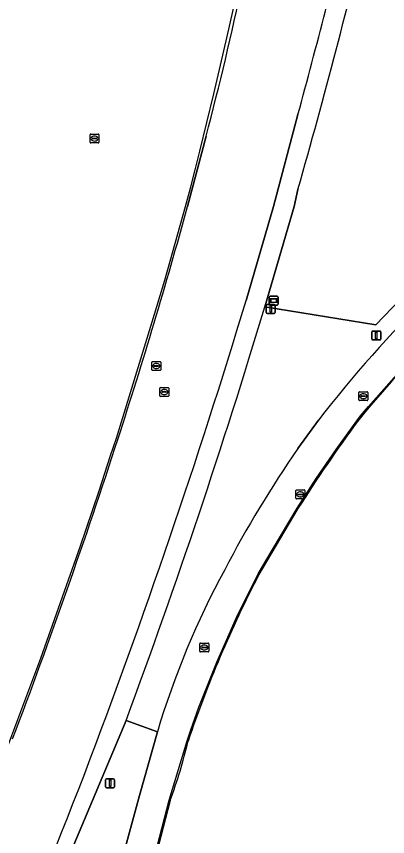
# Model space of a CAD drawing. Extents: x 155018 to 156648, y 383979 to 385733.
# Drawn here: x 155968.4 to 156010, y 384429.4 to 384521.3 of the extents above; entities that cross this region are included whole.
import ezdxf

# ---------------------------------------------------------------- set-up
doc = ezdxf.new("R2010")
doc.units = 0
for name, color, linetype in [('IMGEO_Berm_groen', 7, 'Continuous'), ('IMGEO_Erf', 7, 'Continuous'), ('IMGEO_Groenvoorziening', 7, 'Continuous'), ('IMGEO_Lichtmast', 7, 'Continuous'), ('IMGEO_Lijnafwatering', 7, 'Continuous'), ('IMGEO_Rijbaan_lokaal_gesloten', 7, 'Continuous'), ('IMGEO_Rijbaan_regionaal_gesloten', 7, 'Continuous'), ('IMGEO_Rioolput', 7, 'Continuous'), ('IMGEO_Wegwijzer', 7, 'Continuous')]:
    doc.layers.add(name, color=color, linetype=linetype)

msp = doc.modelspace()

# ---------------------------------------------------------------- linework, layer by layer
at = {"layer": 'IMGEO_Berm_groen'}
for points in [[(156070.109, 384518.44), (156066.777, 384518.735), (156063.599, 384518.793), (156062.416, 384518.736), (156058.927, 384518.44), (156056.731, 384518.084), (156052.462, 384517.196), (156049.042, 384516.377), (156045.487, 384515.143), (156042.379, 384513.865), (156039.186, 384512.373), (156035.578, 384510.391), (156031.892, 384507.904), (156027.412, 384504.369), (156022.713, 384500.243), (156013.372, 384491.569), (156008.714, 384486.727), (155996.297, 384488.759)], [(156000, 384510.297), (155997.273, 384500), (155994.187, 384489.467)], [(155996.297, 384488.759), (155999.589, 384499.999), (156000, 384501.896)], [(156000, 384472.873), (156002.302, 384476.072)], [(155933.067, 384343.869), (155927.821, 384334.493), (155919.212, 384319.557), (155916.895, 384315.729), (155917.111, 384315.566), (155916.712, 384314.868), (155917.359, 384314.042), (155919.466, 384315.317), (155934.67, 384343.021), (155955.765, 384383.112), (155980.733, 384442.411)], [(155973.277, 384400.649), (155975.664, 384409.534), (155978.783, 384421.265), (155982.25, 384433.99), (155984.253, 384441.128), (155980.733, 384442.411), (155955.765, 384383.112), (155934.67, 384343.021), (155919.466, 384315.317)], [(155980.733, 384442.411), (155984.253, 384441.128)]]:
    msp.add_lwpolyline(points, dxfattribs=at)
for centre, radius, start, end in [((155293.01, 384703.304), 732.862, 344.73043, 346.61472), ((155267.32, 384710.509), 761.8, 344.106991, 346.54957), ((156115.004, 384388.733), 142.583, 134.66497, 142.22587), ((155233.628, 384719.34), 794.539, 339.144031, 343.182998), ((155258.687, 384710.667), 770.267, 339.618885, 343.256254), ((155258.687, 384710.667), 770.267, 339.618885, 343.256254), ((156101.228, 384402.458), 123.31, 145.17724, 152.55203), ((156073.961, 384414.522), 93.57, 151.41123, 163.48031), ((155206.44, 384733.639), 825.044, 334.941754, 338.888283)]:
    msp.add_arc(centre, radius, start, end, dxfattribs=at)
at = {"layer": 'IMGEO_Erf'}
for points in [[(155987.62, 384500), (155989.712, 384507.876)], [(155999.999, 384466.14), (155995.632, 384458.773)], [(155985.674, 384433.426), (155981.015, 384415.441), (155976.202, 384397.498), (155974.668, 384390.026)]]:
    msp.add_lwpolyline(points, dxfattribs=at)
for centre, radius, start, end in [((155611.07, 384607.152), 391.44, 345.30829, 350.50445), ((155438.387, 384650.164), 569.391, 341.97656, 344.70865), ((156116.737, 384385.897), 142.187, 133.14607, 140.71724), ((156151.866, 384369.589), 179.96, 143.78127, 147.55343), ((155298.361, 384694.437), 716.246, 339.220185, 342.074521), ((156114.129, 384397.383), 133.455, 152.61265, 161.34558), ((155934.44, 384452.56), 54.691, 339.52142, 346.79865)]:
    msp.add_arc(centre, radius, start, end, dxfattribs=at)
at = {"layer": 'IMGEO_Groenvoorziening'}
msp.add_lwpolyline([(156000, 384501.896), (155999.589, 384499.999), (155996.297, 384488.759), (156008.714, 384486.727), (156013.372, 384491.569), (156022.713, 384500.243), (156027.412, 384504.369), (156031.892, 384507.904)], dxfattribs=at)
msp.add_arc((155267.32, 384710.509), 761.8, 344.106991, 346.54957, dxfattribs=at)
at = {"layer": 'IMGEO_Lichtmast'}
for p, q in [((155996.456, 384488.124), (155996.456, 384488.924)), ((155996.456, 384488.924), (155996.456, 384488.124)), ((155996.556, 384489.024), (155997.346, 384489.024)), ((155997.346, 384489.024), (155996.556, 384489.024)), ((155997.446, 384488.924), (155997.446, 384488.124)), ((155997.446, 384488.124), (155997.446, 384488.924)), ((155997.346, 384488.024), (155996.556, 384488.024)), ((155996.556, 384488.024), (155997.346, 384488.024)), ((156008.283, 384485.145), (156008.283, 384485.945)), ((156008.283, 384485.945), (156008.283, 384485.145)), ((156008.383, 384486.045), (156009.173, 384486.045)), ((156009.173, 384486.045), (156008.383, 384486.045)), ((156009.273, 384485.945), (156009.273, 384485.145)), ((156009.273, 384485.145), (156009.273, 384485.945)), ((156009.173, 384485.045), (156008.383, 384485.045)), ((156008.383, 384485.045), (156009.173, 384485.045)), ((155978.447, 384434.959), (155978.447, 384435.759)), ((155978.447, 384435.759), (155978.447, 384434.959)), ((155978.547, 384435.859), (155979.337, 384435.859)), ((155979.337, 384435.859), (155978.547, 384435.859)), ((155979.437, 384435.759), (155979.437, 384434.959)), ((155979.437, 384434.959), (155979.437, 384435.759)), ((155979.337, 384434.859), (155978.547, 384434.859)), ((155978.547, 384434.859), (155979.337, 384434.859))]:
    msp.add_line(p, q, dxfattribs=at)
for points in [[(155996.876, 384488.899), (155997.026, 384488.899), (155997.026, 384488.149), (155996.876, 384488.149), (155996.876, 384488.899)], [(156008.703, 384485.92), (156008.853, 384485.92), (156008.853, 384485.17), (156008.703, 384485.17), (156008.703, 384485.92)], [(155978.867, 384435.734), (155979.017, 384435.734), (155979.017, 384434.984), (155978.867, 384434.984), (155978.867, 384435.734)]]:
    msp.add_lwpolyline(points, dxfattribs=at)
for centre, start, end in [((155996.556, 384488.924), 90, 180), ((155996.556, 384488.924), 90, 180), ((155997.346, 384488.924), 0, 90), ((155997.346, 384488.924), 360, 90), ((155996.556, 384488.124), 180, 270), ((155996.556, 384488.124), 180, 270), ((155997.346, 384488.124), 270, 0), ((155997.346, 384488.124), 270, 0), ((156008.383, 384485.945), 90, 180), ((156008.383, 384485.945), 90, 180), ((156009.173, 384485.945), 0, 90), ((156009.173, 384485.945), 360, 90), ((156008.383, 384485.145), 180, 270), ((156008.383, 384485.145), 180, 270), ((156009.173, 384485.145), 270, 0), ((156009.173, 384485.145), 270, 0), ((155978.547, 384435.759), 90, 180), ((155978.547, 384435.759), 90, 180), ((155979.337, 384435.759), 0, 90), ((155979.337, 384435.759), 360, 90), ((155978.547, 384434.959), 180, 270), ((155978.547, 384434.959), 180, 270), ((155979.337, 384434.959), 270, 0), ((155979.337, 384434.959), 270, 0)]:
    msp.add_arc(centre, 0.1, start, end, dxfattribs=at)
at = {"layer": 'IMGEO_Lijnafwatering'}
for points in [[(155989.003, 384506.187), (155990.581, 384512.613), (155992.086, 384519.057), (155993.52, 384525.516)], [(155983.652, 384487.075), (155985.09, 384491.753), (155987.412, 384500), (155987.95, 384502.061), (155988.48, 384504.123), (155989.003, 384506.187)], [(156007.914, 384477.596), (156011.589, 384481.789), (156015.427, 384485.834), (156019.42, 384489.726), (156021.406, 384491.569)], [(155977.706, 384468.137), (155978.359, 384470.107), (155979.006, 384472.079), (155979.648, 384474.053), (155983.652, 384487.075)], [(155997.094, 384461.474), (155999.896, 384466.202), (156002.054, 384469.516), (156004.285, 384472.782), (156006.587, 384475.998), (156007.027, 384476.533), (156007.469, 384477.066), (156007.914, 384477.596)], [(155971.172, 384449.393), (155973.407, 384455.621), (155975.585, 384461.869), (155977.706, 384468.137)], [(155988.906, 384443.875), (155990.909, 384448.95), (155993.118, 384453.939), (155995.529, 384458.834), (155997.094, 384461.474)], [(155964.06, 384430.862), (155965.331, 384434.035), (155966.587, 384437.215), (155967.828, 384440.401), (155968.956, 384443.393), (155970.07, 384446.391), (155971.172, 384449.393)], [(155983.428, 384425.236), (155985.557, 384433.456), (155987.571, 384440.109), (155988.003, 384441.369), (155988.448, 384442.624), (155988.906, 384443.875)]]:
    msp.add_lwpolyline(points, dxfattribs=at)
at = {"layer": 'IMGEO_Rijbaan_lokaal_gesloten'}
for points in [[(156002.302, 384476.072), (156000, 384472.873)], [(155995.632, 384458.773), (155999.999, 384466.14)], [(155984.253, 384441.128), (155982.25, 384433.99), (155978.783, 384421.265), (155975.664, 384409.534), (155973.277, 384400.649)], [(155974.668, 384390.026), (155976.202, 384397.498), (155981.015, 384415.441), (155985.674, 384433.426)]]:
    msp.add_lwpolyline(points, dxfattribs=at)
for centre, radius, start, end in [((156115.004, 384388.733), 142.583, 134.66497, 142.22587), ((156116.737, 384385.897), 142.187, 133.14607, 140.71724), ((156151.866, 384369.589), 179.96, 143.78127, 147.55343), ((156101.228, 384402.458), 123.31, 145.17724, 152.55203), ((156073.961, 384414.522), 93.57, 151.41123, 163.48031), ((156114.129, 384397.383), 133.455, 152.61265, 161.34558), ((155934.44, 384452.56), 54.691, 339.52142, 346.79865)]:
    msp.add_arc(centre, radius, start, end, dxfattribs=at)
at = {"layer": 'IMGEO_Rijbaan_regionaal_gesloten'}
for points in [[(155994.187, 384489.467), (155997.273, 384500), (156000, 384510.297)], [(155989.712, 384507.876), (155987.62, 384500)]]:
    msp.add_lwpolyline(points, dxfattribs=at)
for centre, radius, start, end in [((155611.07, 384607.152), 391.44, 345.30829, 350.50445), ((155293.01, 384703.304), 732.862, 344.73043, 346.61472), ((155438.387, 384650.164), 569.391, 341.97656, 344.70865), ((155233.628, 384719.34), 794.539, 339.144031, 343.182998), ((155298.361, 384694.437), 716.246, 339.220185, 342.074521), ((155206.44, 384733.639), 825.044, 334.941754, 338.888283)]:
    msp.add_arc(centre, radius, start, end, dxfattribs=at)
at = {"layer": 'IMGEO_Rioolput'}
for p, q in [((155976.699, 384507.196), (155976.699, 384508.048)), ((155976.774, 384508.122), (155977.626, 384508.122)), ((155977.187, 384507.902), (155977.212, 384507.902)), ((155977.7, 384508.048), (155977.7, 384507.196)), ((155977.626, 384507.122), (155976.774, 384507.122)), ((155976.958, 384507.616), (155976.958, 384507.628)), ((155977.396, 384507.579), (155976.998, 384507.579)), ((155977.001, 384507.665), (155977.399, 384507.665)), ((155977.21, 384507.342), (155977.185, 384507.342)), ((155977.442, 384507.628), (155977.442, 384507.616)), ((155983.624, 384481.702), (155983.624, 384482.554)), ((155983.699, 384482.628), (155984.551, 384482.628)), ((155983.926, 384482.171), (155984.324, 384482.171)), ((155984.112, 384482.408), (155984.137, 384482.408)), ((155984.625, 384482.554), (155984.625, 384481.702)), ((155984.551, 384481.628), (155983.699, 384481.628)), ((155983.883, 384482.122), (155983.883, 384482.134)), ((155984.321, 384482.085), (155983.923, 384482.085)), ((155984.135, 384481.848), (155984.11, 384481.848)), ((155984.367, 384482.134), (155984.367, 384482.122)), ((155984.514, 384478.794), (155984.514, 384479.646)), ((155984.589, 384479.72), (155985.441, 384479.72)), ((155985.002, 384479.5), (155985.027, 384479.5)), ((155985.515, 384479.646), (155985.515, 384478.794)), ((155985.441, 384478.72), (155984.589, 384478.72)), ((155984.773, 384479.214), (155984.773, 384479.226)), ((155985.211, 384479.177), (155984.813, 384479.177)), ((155984.816, 384479.263), (155985.214, 384479.263)), ((155985.025, 384478.94), (155985, 384478.94)), ((155985.257, 384479.226), (155985.257, 384479.214)), ((156006.823, 384478.317), (156006.823, 384479.169)), ((156006.898, 384479.243), (156007.75, 384479.243)), ((156007.082, 384478.737), (156007.082, 384478.749)), ((156007.52, 384478.7), (156007.122, 384478.7)), ((156007.125, 384478.786), (156007.523, 384478.786)), ((156007.311, 384479.023), (156007.336, 384479.023)), ((156007.566, 384478.749), (156007.566, 384478.737)), ((156007.824, 384479.169), (156007.824, 384478.317)), ((156007.75, 384478.243), (156006.898, 384478.243)), ((156007.334, 384478.463), (156007.309, 384478.463)), ((155999.777, 384467.31), (155999.777, 384468.162)), ((155999.852, 384468.236), (156000.704, 384468.236)), ((156000.036, 384467.73), (156000.036, 384467.742)), ((156000.474, 384467.693), (156000.076, 384467.693)), ((156000.079, 384467.779), (156000.477, 384467.779)), ((156000.288, 384467.456), (156000.263, 384467.456)), ((156000.265, 384468.016), (156000.29, 384468.016)), ((156000.52, 384467.742), (156000.52, 384467.73)), ((156000.778, 384468.162), (156000.778, 384467.31)), ((156000.704, 384467.236), (155999.852, 384467.236)), ((155988.997, 384450.153), (155988.997, 384451.005)), ((155989.072, 384451.079), (155989.924, 384451.079)), ((155989.998, 384451.005), (155989.998, 384450.153)), ((155989.924, 384450.079), (155989.072, 384450.079)), ((155989.256, 384450.573), (155989.256, 384450.585)), ((155989.694, 384450.536), (155989.296, 384450.536)), ((155989.299, 384450.622), (155989.697, 384450.622)), ((155989.508, 384450.299), (155989.483, 384450.299)), ((155989.485, 384450.859), (155989.51, 384450.859)), ((155989.74, 384450.585), (155989.74, 384450.573))]:
    msp.add_line(p, q, dxfattribs=at)
for points in [[(155976.699, 384507.196), (155976.699, 384508.048)], [(155976.774, 384508.122), (155977.626, 384508.122)], [(155977.7, 384508.048), (155977.7, 384507.196)], [(155977.626, 384507.122), (155976.774, 384507.122)], [(155983.624, 384481.702), (155983.624, 384482.554)], [(155983.699, 384482.628), (155984.551, 384482.628)], [(155984.625, 384482.554), (155984.625, 384481.702)], [(155984.551, 384481.628), (155983.699, 384481.628)], [(155984.514, 384478.794), (155984.514, 384479.646)], [(155984.589, 384479.72), (155985.441, 384479.72)], [(155985.515, 384479.646), (155985.515, 384478.794)], [(155985.441, 384478.72), (155984.589, 384478.72)], [(156006.823, 384478.317), (156006.823, 384479.169)], [(156006.898, 384479.243), (156007.75, 384479.243)], [(156007.824, 384479.169), (156007.824, 384478.317)], [(156007.75, 384478.243), (156006.898, 384478.243)], [(155999.777, 384467.31), (155999.777, 384468.162)], [(155999.852, 384468.236), (156000.704, 384468.236)], [(156000.778, 384468.162), (156000.778, 384467.31)], [(156000.704, 384467.236), (155999.852, 384467.236)], [(155988.997, 384450.153), (155988.997, 384451.005)], [(155989.072, 384451.079), (155989.924, 384451.079)], [(155989.998, 384451.005), (155989.998, 384450.153)], [(155989.924, 384450.079), (155989.072, 384450.079)]]:
    msp.add_lwpolyline(points, dxfattribs=at)
for centre, radius, start, end in [((155976.776, 384508.046), 0.0765, 91.55205, 178.44795), ((155976.776, 384508.046), 0.0765, 91.55205, 178.44795), ((155977.624, 384508.046), 0.0765, 1.55205, 88.44795), ((155977.624, 384508.046), 0.0765, 1.55205, 88.44795), ((155976.776, 384507.198), 0.0765, 181.55205, 268.44795), ((155976.776, 384507.198), 0.0765, 181.55205, 268.44795), ((155976.998, 384507.625), 0.0403, 85.87752, 175.75265), ((155976.995, 384507.615), 0.0366, 178.93798, 274.71019), ((155977.399, 384507.622), 0.043, 264.86636, 352.45326), ((155977.403, 384507.627), 0.0386, 1.73085, 96.63898), ((155977.624, 384507.198), 0.0765, 271.55205, 358.44795), ((155977.624, 384507.198), 0.0765, 271.55205, 358.44795), ((155983.701, 384482.552), 0.0765, 91.55205, 178.44795), ((155983.701, 384482.552), 0.0765, 91.55205, 178.44795), ((155983.923, 384482.131), 0.0403, 85.87752, 175.75265), ((155984.328, 384482.133), 0.0386, 1.73085, 96.63898), ((155984.549, 384482.552), 0.0765, 1.55205, 88.44795), ((155984.549, 384482.552), 0.0765, 1.55205, 88.44795), ((155983.701, 384481.704), 0.0765, 181.55205, 268.44795), ((155983.701, 384481.704), 0.0765, 181.55205, 268.44795), ((155983.92, 384482.121), 0.0366, 178.93798, 274.71019), ((155984.324, 384482.128), 0.043, 264.86636, 352.45326), ((155984.549, 384481.704), 0.0765, 271.55205, 358.44795), ((155984.549, 384481.704), 0.0765, 271.55205, 358.44795), ((155984.591, 384479.644), 0.0765, 91.55205, 178.44795), ((155984.591, 384479.644), 0.0765, 91.55205, 178.44795), ((155985.439, 384479.644), 0.0765, 1.55205, 88.44795), ((155985.439, 384479.644), 0.0765, 1.55205, 88.44795), ((155984.591, 384478.796), 0.0765, 181.55205, 268.44795), ((155984.591, 384478.796), 0.0765, 181.55205, 268.44795), ((155984.813, 384479.223), 0.0403, 85.87752, 175.75265), ((155984.81, 384479.213), 0.0366, 178.93798, 274.71019), ((155985.214, 384479.22), 0.043, 264.86636, 352.45326), ((155985.218, 384479.225), 0.0386, 1.73085, 96.63898), ((155985.439, 384478.796), 0.0765, 271.55205, 358.44795), ((155985.439, 384478.796), 0.0765, 271.55205, 358.44795), ((156006.9, 384479.167), 0.0765, 91.55205, 178.44795), ((156006.9, 384479.167), 0.0765, 91.55205, 178.44795), ((156007.122, 384478.746), 0.0403, 85.87752, 175.75265), ((156007.119, 384478.736), 0.0366, 178.93798, 274.71019), ((156007.523, 384478.743), 0.043, 264.86636, 352.45326), ((156007.527, 384478.748), 0.0386, 1.73085, 96.63898), ((156007.748, 384479.167), 0.0765, 1.55205, 88.44795), ((156007.748, 384479.167), 0.0765, 1.55205, 88.44795), ((156006.9, 384478.319), 0.0765, 181.55205, 268.44795), ((156006.9, 384478.319), 0.0765, 181.55205, 268.44795), ((156007.748, 384478.319), 0.0765, 271.55205, 358.44795), ((156007.748, 384478.319), 0.0765, 271.55205, 358.44795), ((155999.854, 384468.16), 0.0765, 91.55205, 178.44795), ((155999.854, 384468.16), 0.0765, 91.55205, 178.44795), ((156000.076, 384467.739), 0.0403, 85.87752, 175.75265), ((156000.073, 384467.729), 0.0366, 178.93798, 274.71019), ((156000.477, 384467.736), 0.043, 264.86636, 352.45326), ((156000.481, 384467.741), 0.0386, 1.73085, 96.63898), ((156000.702, 384468.16), 0.0765, 1.55205, 88.44795), ((156000.702, 384468.16), 0.0765, 1.55205, 88.44795), ((155999.854, 384467.312), 0.0765, 181.55205, 268.44795), ((155999.854, 384467.312), 0.0765, 181.55205, 268.44795), ((156000.702, 384467.312), 0.0765, 271.55205, 358.44795), ((156000.702, 384467.312), 0.0765, 271.55205, 358.44795), ((155989.074, 384451.003), 0.0765, 91.55205, 178.44795), ((155989.074, 384451.003), 0.0765, 91.55205, 178.44795), ((155989.922, 384451.003), 0.0765, 1.55205, 88.44795), ((155989.922, 384451.003), 0.0765, 1.55205, 88.44795), ((155989.074, 384450.155), 0.0765, 181.55205, 268.44795), ((155989.074, 384450.155), 0.0765, 181.55205, 268.44795), ((155989.296, 384450.582), 0.0403, 85.87752, 175.75265), ((155989.293, 384450.572), 0.0366, 178.93798, 274.71019), ((155989.697, 384450.579), 0.043, 264.86636, 352.45326), ((155989.701, 384450.584), 0.0386, 1.73085, 96.63898), ((155989.922, 384450.155), 0.0765, 271.55205, 358.44795), ((155989.922, 384450.155), 0.0765, 271.55205, 358.44795)]:
    msp.add_arc(centre, radius, start, end, dxfattribs=at)
for centre, major_axis, ratio, start_param, end_param in [((155977.186, 384507.622), (-0.387, 0.002), 0.722429, 4.712389, 7.853982), ((155977.211, 384507.622), (-0.39, 0.002), 0.717154, 1.570796, 4.712389), ((155984.111, 384482.128), (-0.387, 0.002), 0.722429, 4.712389, 7.853982), ((155984.136, 384482.128), (-0.39, 0.002), 0.717154, 1.570796, 4.712389), ((155985.001, 384479.22), (-0.387, 0.002), 0.722429, 4.712389, 7.853982), ((155985.026, 384479.22), (-0.39, 0.002), 0.717154, 1.570796, 4.712389), ((156007.31, 384478.743), (-0.387, 0.002), 0.722429, 4.712389, 7.853982), ((156007.335, 384478.743), (-0.39, 0.002), 0.717154, 1.570796, 4.712389), ((156000.264, 384467.736), (-0.387, 0.002), 0.722429, 4.712389, 7.853982), ((156000.289, 384467.736), (-0.39, 0.002), 0.717154, 1.570796, 4.712389), ((155989.484, 384450.579), (-0.387, 0.002), 0.722429, 4.712389, 7.853982), ((155989.509, 384450.579), (-0.39, 0.002), 0.717154, 1.570796, 4.712389)]:
    msp.add_ellipse(centre, major_axis=major_axis, ratio=ratio, start_param=start_param, end_param=end_param, dxfattribs=at)
at = {"layer": 'IMGEO_Wegwijzer'}
for p, q in [((155996.786, 384489.06), (155996.786, 384489.86)), ((155996.786, 384489.86), (155996.786, 384489.06)), ((155996.886, 384489.96), (155997.676, 384489.96)), ((155997.676, 384489.96), (155996.886, 384489.96)), ((155997.776, 384489.86), (155997.776, 384489.06)), ((155997.776, 384489.06), (155997.776, 384489.86)), ((155997.676, 384488.96), (155996.886, 384488.96)), ((155996.886, 384488.96), (155997.676, 384488.96))]:
    msp.add_line(p, q, dxfattribs=at)
for points in [[(155996.887, 384489.692), (155997.675, 384489.692), (155997.675, 384489.228), (155996.887, 384489.228), (155996.887, 384489.692)], [(155996.952, 384489.627), (155996.952, 384489.293), (155997.61, 384489.293), (155997.61, 384489.627), (155996.952, 384489.627)]]:
    msp.add_lwpolyline(points, dxfattribs=at)
for centre, start, end in [((155996.886, 384489.86), 90, 180), ((155996.886, 384489.86), 90, 180), ((155997.676, 384489.86), 0, 90), ((155997.676, 384489.86), 360, 90), ((155996.886, 384489.06), 180, 270), ((155996.886, 384489.06), 180, 270), ((155997.676, 384489.06), 270, 0), ((155997.676, 384489.06), 270, 0)]:
    msp.add_arc(centre, 0.1, start, end, dxfattribs=at)

doc.saveas('drawing.dxf')
